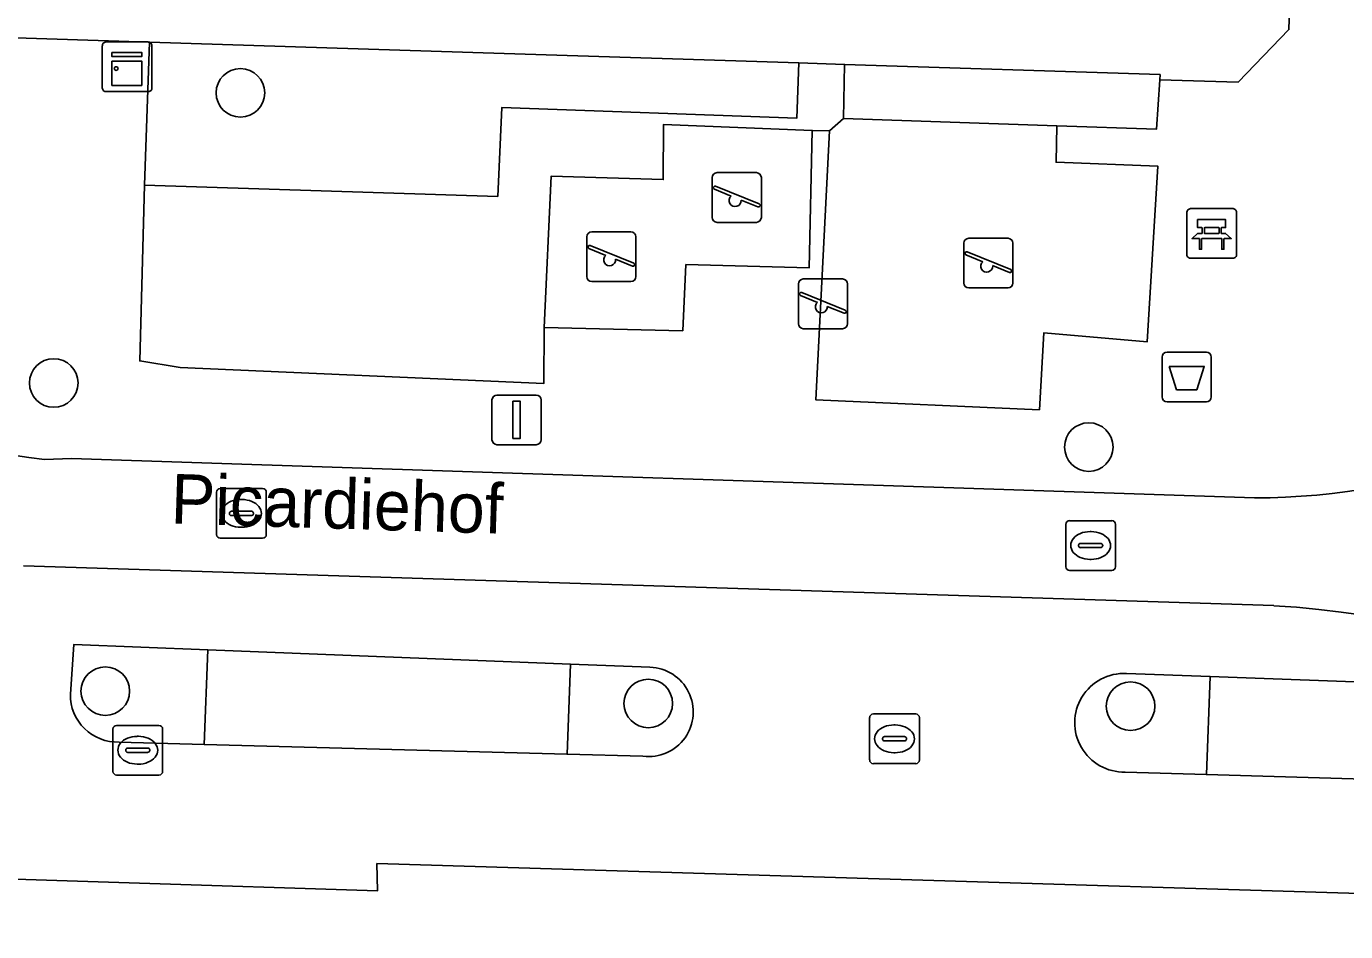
# Model space of a CAD drawing. Extents: x 158455 to 159797, y 387218 to 388672.
# Drawn here: x 159581.32 to 159607.86, y 387808.87 to 387827.08 of the extents above; entities that cross this region are included whole.
import ezdxf

# ---------------------------------------------------------------- set-up
doc = ezdxf.new("R2010")
doc.units = 0
for name, color, linetype in [('IMGEO_Afvalbak', 7, 'Continuous'), ('IMGEO_Bank', 7, 'Continuous'), ('IMGEO_Boom', 7, 'Continuous'), ('IMGEO_Erf', 7, 'Continuous'), ('IMGEO_Groenvoorziening', 7, 'Continuous'), ('IMGEO_Kast', 7, 'Continuous'), ('IMGEO_Kolk', 7, 'Continuous'), ('IMGEO_Lichtmast', 7, 'Continuous'), ('IMGEO_Muur', 7, 'Continuous'), ('IMGEO_Openbare_ruimte_label', 7, 'Continuous'), ('IMGEO_Rijbaan_lokaal_open', 7, 'Continuous'), ('IMGEO_Speelvoorziening', 7, 'Continuous'), ('IMGEO_Verkeerseiland_groen', 7, 'Continuous'), ('IMGEO_Verkeerseiland_open', 7, 'Continuous'), ('IMGEO_Voetpad_open', 7, 'Continuous')]:
    doc.layers.add(name, color=color, linetype=linetype)

msp = doc.modelspace()

# ---------------------------------------------------------------- linework, layer by layer
at = {"layer": 'IMGEO_Afvalbak'}
for p, q in [((159604.172, 387819.628), (159604.172, 387820.428)), ((159604.172, 387820.428), (159604.172, 387819.628)), ((159604.272, 387820.528), (159605.062, 387820.528)), ((159605.062, 387820.528), (159604.272, 387820.528)), ((159605.162, 387820.428), (159605.162, 387819.628)), ((159605.162, 387819.628), (159605.162, 387820.428)), ((159605.062, 387819.528), (159604.272, 387819.528)), ((159604.272, 387819.528), (159605.062, 387819.528))]:
    msp.add_line(p, q, dxfattribs=at)
msp.add_lwpolyline([(159604.315, 387820.242), (159605.019, 387820.242), (159604.87, 387819.772), (159604.464, 387819.772), (159604.315, 387820.242)], dxfattribs=at)
for centre, start, end in [((159604.272, 387820.428), 90, 180), ((159604.272, 387820.428), 90, 180), ((159605.062, 387820.428), 0, 90), ((159605.062, 387820.428), 360, 90), ((159604.272, 387819.628), 180, 270), ((159604.272, 387819.628), 180, 270), ((159605.062, 387819.628), 270, 0), ((159605.062, 387819.628), 270, 0)]:
    msp.add_arc(centre, 0.1, start, end, dxfattribs=at)
at = {"layer": 'IMGEO_Bank'}
for p, q in [((159604.745, 387823.416), (159605.586, 387823.416)), ((159605.586, 387823.416), (159604.745, 387823.416)), ((159604.67, 387822.491), (159604.67, 387823.332)), ((159604.67, 387823.332), (159604.67, 387822.491)), ((159605.67, 387823.341), (159605.67, 387822.5)), ((159605.67, 387822.5), (159605.67, 387823.341)), ((159605.367, 387822.814), (159604.974, 387822.814)), ((159604.979, 387822.922), (159604.979, 387823.028)), ((159605.023, 387823.028), (159605.023, 387822.922)), ((159605.311, 387823.034), (159605.029, 387823.034)), ((159605.029, 387822.916), (159605.311, 387822.916)), ((159605.317, 387822.922), (159605.317, 387823.028)), ((159605.361, 387823.028), (159605.361, 387822.922)), ((159605.595, 387822.416), (159604.754, 387822.416)), ((159604.754, 387822.416), (159605.595, 387822.416))]:
    msp.add_line(p, q, dxfattribs=at)
for points in [[(159604.973, 387823.034), (159604.887, 387823.034), (159604.887, 387823.195), (159605.45, 387823.195), (159605.45, 387823.034), (159605.367, 387823.034)], [(159604.917, 387822.814), (159604.775, 387822.814), (159604.887, 387822.916), (159604.973, 387822.916)], [(159605.367, 387822.916), (159605.45, 387822.916), (159605.562, 387822.814), (159605.423, 387822.814)], [(159604.967, 387822.807), (159604.967, 387822.6), (159604.924, 387822.6), (159604.924, 387822.807)], [(159605.417, 387822.807), (159605.417, 387822.6), (159605.373, 387822.6), (159605.373, 387822.807)]]:
    msp.add_lwpolyline(points, dxfattribs=at)
for centre, radius, start, end in [((159604.748, 387823.338), 0.0779, 92.4484, 184.2845), ((159604.748, 387823.338), 0.0779, 92.4484, 184.2845), ((159605.592, 387823.338), 0.0779, 2.4484, 94.2845), ((159605.592, 387823.338), 0.0779, 2.4484, 94.2845), ((159604.917, 387822.807), 0.00671, 2.8957, 87.1043), ((159604.974, 387822.807), 0.00671, 92.8957, 177.1043), ((159604.972, 387823.027), 0.00671, 2.8957, 87.1043), ((159604.972, 387822.923), 0.00671, 272.8957, 357.1043), ((159605.029, 387823.027), 0.00671, 92.8957, 177.1043), ((159605.029, 387822.923), 0.00671, 182.8957, 267.1043), ((159605.311, 387823.027), 0.00671, 2.8957, 87.1043), ((159605.311, 387822.923), 0.00671, 272.8957, 357.1043), ((159605.368, 387823.027), 0.00671, 92.8957, 177.1043), ((159605.368, 387822.923), 0.00671, 182.8957, 267.1043), ((159605.366, 387822.807), 0.00671, 2.8957, 87.1043), ((159605.423, 387822.807), 0.00671, 92.8957, 177.1043), ((159604.748, 387822.494), 0.0779, 182.4484, 274.2845), ((159604.748, 387822.494), 0.0779, 182.4484, 274.2845), ((159605.592, 387822.494), 0.0779, 272.4484, 4.2845), ((159605.592, 387822.494), 0.0779, 272.4484, 4.2845)]:
    msp.add_arc(centre, radius, start, end, dxfattribs=at)
at = {"layer": 'IMGEO_Boom'}
for centre in [(159585.626, 387825.746), (159581.869, 387819.907), (159602.697, 387818.617), (159582.906, 387813.705), (159593.832, 387813.457), (159603.537, 387813.403)]:
    msp.add_circle(centre, 0.489, dxfattribs=at)
at = {"layer": 'IMGEO_Erf'}
for points in [[(159583.83, 387861.409), (159582.962, 387858.562), (159578.813, 387844.948), (159575.928, 387835.48), (159575.264, 387833.302), (159575.299, 387832.706), (159577.8, 387826.962), (159583.797, 387826.768), (159590.934, 387826.539), (159596.863, 387826.348), (159597.782, 387826.318), (159604.132, 387826.114), (159604.128, 387826.007), (159605.701, 387825.959), (159606.725, 387827.02), (159606.782, 387828.946), (159620.763, 387828.664)], [(159608.588, 387808.586), (159608.588, 387809.616), (159588.372, 387810.234), (159588.382, 387809.684), (159578.384, 387810.008), (159578.434, 387810.628), (159568.275, 387810.962), (159565.303, 387801.615)]]:
    msp.add_lwpolyline(points, dxfattribs=at)
at = {"layer": 'IMGEO_Groenvoorziening'}
for points in [[(159583.696, 387823.886), (159590.805, 387823.661), (159590.885, 387825.449), (159596.824, 387825.237), (159596.863, 387826.348), (159590.934, 387826.539), (159583.797, 387826.768)], [(159602.056, 387825.081), (159604.059, 387825.014), (159604.128, 387826.007), (159604.132, 387826.114), (159597.782, 387826.318), (159597.763, 387825.228)]]:
    msp.add_lwpolyline(points, close=True, dxfattribs=at)
at = {"layer": 'IMGEO_Kast'}
for p, q in [((159582.846, 387825.845), (159582.846, 387826.686)), ((159582.846, 387826.686), (159582.846, 387825.845)), ((159582.921, 387826.77), (159583.762, 387826.77)), ((159583.762, 387826.77), (159582.921, 387826.77)), ((159583.846, 387826.695), (159583.846, 387825.854)), ((159583.846, 387825.854), (159583.846, 387826.695)), ((159583.771, 387825.77), (159582.93, 387825.77)), ((159582.93, 387825.77), (159583.771, 387825.77))]:
    msp.add_line(p, q, dxfattribs=at)
for points in [[(159583.041, 387826.56), (159583.641, 387826.56), (159583.641, 387826.475), (159583.041, 387826.475), (159583.041, 387826.56)], [(159583.041, 387826.385), (159583.641, 387826.385), (159583.641, 387825.896), (159583.041, 387825.896), (159583.041, 387826.385)]]:
    msp.add_lwpolyline(points, dxfattribs=at)
msp.add_circle((159583.125, 387826.234), 0.0377, dxfattribs=at)
for centre, start, end in [((159582.924, 387826.692), 92.4484, 184.2845), ((159582.924, 387826.692), 92.4484, 184.2845), ((159583.768, 387826.692), 2.4484, 94.2845), ((159583.768, 387826.692), 2.4484, 94.2845), ((159582.924, 387825.848), 182.4484, 274.2845), ((159582.924, 387825.848), 182.4484, 274.2845), ((159583.768, 387825.848), 272.4484, 4.2845), ((159583.768, 387825.848), 272.4484, 4.2845)]:
    msp.add_arc(centre, 0.0779, start, end, dxfattribs=at)
at = {"layer": 'IMGEO_Kolk'}
for p, q in [((159585.22, 387817.782), (159586.072, 387817.782)), ((159585.145, 387816.856), (159585.145, 387817.708)), ((159585.633, 387817.562), (159585.658, 387817.562)), ((159586.146, 387817.708), (159586.146, 387816.856)), ((159585.404, 387817.276), (159585.404, 387817.288)), ((159585.447, 387817.325), (159585.845, 387817.325)), ((159585.888, 387817.288), (159585.888, 387817.276)), ((159585.842, 387817.239), (159585.444, 387817.239)), ((159585.656, 387817.002), (159585.631, 387817.002)), ((159602.233, 387816.21), (159602.233, 387817.062)), ((159602.308, 387817.136), (159603.16, 387817.136)), ((159603.234, 387817.062), (159603.234, 387816.21)), ((159586.072, 387816.782), (159585.22, 387816.782)), ((159602.721, 387816.916), (159602.746, 387816.916)), ((159602.492, 387816.63), (159602.492, 387816.642)), ((159602.93, 387816.593), (159602.532, 387816.593)), ((159602.535, 387816.679), (159602.933, 387816.679)), ((159602.976, 387816.642), (159602.976, 387816.63)), ((159602.744, 387816.356), (159602.719, 387816.356)), ((159603.16, 387816.136), (159602.308, 387816.136)), ((159583.134, 387813.016), (159583.986, 387813.016)), ((159598.287, 387812.32), (159598.287, 387813.172)), ((159598.362, 387813.246), (159599.214, 387813.246)), ((159598.775, 387813.026), (159598.8, 387813.026)), ((159599.288, 387813.172), (159599.288, 387812.32)), ((159583.059, 387812.09), (159583.059, 387812.942)), ((159583.547, 387812.796), (159583.572, 387812.796)), ((159584.06, 387812.942), (159584.06, 387812.09)), ((159598.546, 387812.74), (159598.546, 387812.752)), ((159598.589, 387812.789), (159598.987, 387812.789)), ((159599.03, 387812.752), (159599.03, 387812.74)), ((159583.318, 387812.51), (159583.318, 387812.522)), ((159583.756, 387812.473), (159583.358, 387812.473)), ((159583.361, 387812.559), (159583.759, 387812.559)), ((159583.802, 387812.522), (159583.802, 387812.51)), ((159598.984, 387812.703), (159598.586, 387812.703)), ((159598.798, 387812.466), (159598.773, 387812.466)), ((159583.57, 387812.236), (159583.545, 387812.236)), ((159599.214, 387812.246), (159598.362, 387812.246)), ((159583.986, 387812.016), (159583.134, 387812.016))]:
    msp.add_line(p, q, dxfattribs=at)
for points in [[(159585.22, 387817.782), (159586.072, 387817.782)], [(159585.145, 387816.856), (159585.145, 387817.708)], [(159586.146, 387817.708), (159586.146, 387816.856)], [(159602.233, 387816.21), (159602.233, 387817.062)], [(159602.308, 387817.136), (159603.16, 387817.136)], [(159603.234, 387817.062), (159603.234, 387816.21)], [(159586.072, 387816.782), (159585.22, 387816.782)], [(159603.16, 387816.136), (159602.308, 387816.136)], [(159583.134, 387813.016), (159583.986, 387813.016)], [(159598.287, 387812.32), (159598.287, 387813.172)], [(159598.362, 387813.246), (159599.214, 387813.246)], [(159599.288, 387813.172), (159599.288, 387812.32)], [(159583.059, 387812.09), (159583.059, 387812.942)], [(159584.06, 387812.942), (159584.06, 387812.09)], [(159599.214, 387812.246), (159598.362, 387812.246)], [(159583.986, 387812.016), (159583.134, 387812.016)]]:
    msp.add_lwpolyline(points, dxfattribs=at)
for centre, radius, start, end in [((159585.222, 387817.706), 0.0765, 91.552, 178.448), ((159585.222, 387817.706), 0.0765, 91.552, 178.448), ((159586.07, 387817.706), 0.0765, 1.552, 88.448), ((159586.07, 387817.706), 0.0765, 1.552, 88.448), ((159585.444, 387817.285), 0.0403, 85.8775, 175.7526), ((159585.441, 387817.275), 0.0366, 178.938, 274.7102), ((159585.845, 387817.282), 0.043, 264.8664, 352.4533), ((159585.849, 387817.287), 0.0386, 1.7309, 96.639), ((159602.31, 387817.06), 0.0765, 91.552, 178.448), ((159602.31, 387817.06), 0.0765, 91.552, 178.448), ((159603.158, 387817.06), 0.0765, 1.552, 88.448), ((159603.158, 387817.06), 0.0765, 1.552, 88.448), ((159585.222, 387816.858), 0.0765, 181.552, 268.448), ((159585.222, 387816.858), 0.0765, 181.552, 268.448), ((159586.07, 387816.858), 0.0765, 271.552, 358.448), ((159586.07, 387816.858), 0.0765, 271.552, 358.448), ((159602.532, 387816.639), 0.0403, 85.8775, 175.7526), ((159602.529, 387816.629), 0.0366, 178.938, 274.7102), ((159602.933, 387816.636), 0.043, 264.8664, 352.4533), ((159602.937, 387816.641), 0.0386, 1.7309, 96.639), ((159602.31, 387816.212), 0.0765, 181.552, 268.448), ((159602.31, 387816.212), 0.0765, 181.552, 268.448), ((159603.158, 387816.212), 0.0765, 271.552, 358.448), ((159603.158, 387816.212), 0.0765, 271.552, 358.448), ((159583.136, 387812.94), 0.0765, 91.552, 178.448), ((159583.136, 387812.94), 0.0765, 91.552, 178.448), ((159583.984, 387812.94), 0.0765, 1.552, 88.448), ((159583.984, 387812.94), 0.0765, 1.552, 88.448), ((159598.364, 387813.17), 0.0765, 91.552, 178.448), ((159598.364, 387813.17), 0.0765, 91.552, 178.448), ((159599.212, 387813.17), 0.0765, 1.552, 88.448), ((159599.212, 387813.17), 0.0765, 1.552, 88.448), ((159598.586, 387812.749), 0.0403, 85.8775, 175.7526), ((159598.583, 387812.739), 0.0366, 178.938, 274.7102), ((159598.987, 387812.746), 0.043, 264.8664, 352.4533), ((159598.991, 387812.751), 0.0386, 1.7309, 96.639), ((159583.358, 387812.519), 0.0403, 85.8775, 175.7526), ((159583.355, 387812.509), 0.0366, 178.938, 274.7102), ((159583.759, 387812.516), 0.043, 264.8664, 352.4533), ((159583.763, 387812.521), 0.0386, 1.7309, 96.639), ((159598.364, 387812.322), 0.0765, 181.552, 268.448), ((159598.364, 387812.322), 0.0765, 181.552, 268.448), ((159599.212, 387812.322), 0.0765, 271.552, 358.448), ((159599.212, 387812.322), 0.0765, 271.552, 358.448), ((159583.136, 387812.092), 0.0765, 181.552, 268.448), ((159583.136, 387812.092), 0.0765, 181.552, 268.448), ((159583.984, 387812.092), 0.0765, 271.552, 358.448), ((159583.984, 387812.092), 0.0765, 271.552, 358.448)]:
    msp.add_arc(centre, radius, start, end, dxfattribs=at)
for centre, major_axis, ratio, start_param, end_param in [((159585.632, 387817.282), (-0.387, 0.002), 0.722429, 4.712389, 7.853982), ((159585.657, 387817.282), (-0.39, 0.002), 0.717154, 1.570796, 4.712389), ((159602.72, 387816.636), (-0.387, 0.002), 0.722429, 4.712389, 7.853982), ((159602.745, 387816.636), (-0.39, 0.002), 0.717154, 1.570796, 4.712389), ((159598.774, 387812.746), (-0.387, 0.002), 0.722429, 4.712389, 7.853982), ((159598.799, 387812.746), (-0.39, 0.002), 0.717154, 1.570796, 4.712389), ((159583.546, 387812.516), (-0.387, 0.002), 0.722429, 4.712389, 7.853982), ((159583.571, 387812.516), (-0.39, 0.002), 0.717154, 1.570796, 4.712389)]:
    msp.add_ellipse(centre, major_axis=major_axis, ratio=ratio, start_param=start_param, end_param=end_param, dxfattribs=at)
at = {"layer": 'IMGEO_Lichtmast'}
for p, q in [((159590.787, 387819.665), (159591.577, 387819.665)), ((159591.577, 387819.665), (159590.787, 387819.665)), ((159590.687, 387818.765), (159590.687, 387819.565)), ((159590.687, 387819.565), (159590.687, 387818.765)), ((159591.677, 387819.565), (159591.677, 387818.765)), ((159591.677, 387818.765), (159591.677, 387819.565)), ((159591.577, 387818.665), (159590.787, 387818.665)), ((159590.787, 387818.665), (159591.577, 387818.665))]:
    msp.add_line(p, q, dxfattribs=at)
msp.add_lwpolyline([(159591.107, 387819.54), (159591.257, 387819.54), (159591.257, 387818.79), (159591.107, 387818.79), (159591.107, 387819.54)], dxfattribs=at)
for centre, start, end in [((159590.787, 387819.565), 90, 180), ((159590.787, 387819.565), 90, 180), ((159591.577, 387819.565), 0, 90), ((159591.577, 387819.565), 360, 90), ((159590.787, 387818.765), 180, 270), ((159590.787, 387818.765), 180, 270), ((159591.577, 387818.765), 270, 0), ((159591.577, 387818.765), 270, 0)]:
    msp.add_arc(centre, 0.1, start, end, dxfattribs=at)
at = {"layer": 'IMGEO_Muur'}
for points in [[(159606.782, 387828.946), (159606.725, 387827.02), (159605.701, 387825.959), (159604.128, 387826.007)], [(159596.863, 387826.348), (159590.934, 387826.539)], [(159604.128, 387826.007), (159604.132, 387826.114), (159597.782, 387826.318)]]:
    msp.add_lwpolyline(points, dxfattribs=at)
at = {"layer": 'IMGEO_Rijbaan_lokaal_open'}
for points in [[(159606.029, 387817.596), (159582.227, 387818.385), (159581.68, 387818.365)], [(159581.257, 387816.23), (159606.422, 387815.426)]]:
    msp.add_lwpolyline(points, dxfattribs=at)
for centre, radius, start, end in [((159582.682, 387827.604), 9.293, 202.704, 263.8109), ((159606.066, 387831.039), 13.443, 269.8415, 312.3374), ((159605.286, 387796.261), 19.198, 43.6871, 86.6088)]:
    msp.add_arc(centre, radius, start, end, dxfattribs=at)
at = {"layer": 'IMGEO_Speelvoorziening'}
for p, q in [((159595.118, 387823.24), (159595.118, 387824.04)), ((159595.118, 387824.04), (159595.118, 387823.24)), ((159595.218, 387824.14), (159596.008, 387824.14)), ((159596.008, 387824.14), (159595.218, 387824.14)), ((159596.108, 387824.04), (159596.108, 387823.24)), ((159596.108, 387823.24), (159596.108, 387824.04)), ((159595.501, 387823.668), (159595.162, 387823.805)), ((159595.187, 387823.865), (159596.063, 387823.512)), ((159596.039, 387823.452), (159595.699, 387823.589)), ((159596.008, 387823.14), (159595.218, 387823.14)), ((159595.218, 387823.14), (159596.008, 387823.14)), ((159592.594, 387822.047), (159592.594, 387822.847)), ((159592.594, 387822.847), (159592.594, 387822.047)), ((159592.694, 387822.947), (159593.484, 387822.947)), ((159593.484, 387822.947), (159592.694, 387822.947)), ((159593.584, 387822.847), (159593.584, 387822.047)), ((159593.584, 387822.047), (159593.584, 387822.847)), ((159600.281, 387822.819), (159601.071, 387822.819)), ((159601.071, 387822.819), (159600.281, 387822.819)), ((159592.977, 387822.475), (159592.638, 387822.612)), ((159592.663, 387822.672), (159593.539, 387822.319)), ((159600.181, 387821.919), (159600.181, 387822.719)), ((159600.181, 387822.719), (159600.181, 387821.919)), ((159601.171, 387822.719), (159601.171, 387821.919)), ((159601.171, 387821.919), (159601.171, 387822.719)), ((159593.515, 387822.259), (159593.175, 387822.396)), ((159600.564, 387822.347), (159600.225, 387822.484)), ((159600.25, 387822.544), (159601.126, 387822.191)), ((159601.102, 387822.131), (159600.762, 387822.268)), ((159593.484, 387821.947), (159592.694, 387821.947)), ((159592.694, 387821.947), (159593.484, 387821.947)), ((159596.852, 387821.1), (159596.852, 387821.9)), ((159596.852, 387821.9), (159596.852, 387821.1)), ((159596.952, 387822), (159597.742, 387822)), ((159597.742, 387822), (159596.952, 387822)), ((159597.842, 387821.9), (159597.842, 387821.1)), ((159597.842, 387821.1), (159597.842, 387821.9)), ((159601.071, 387821.819), (159600.281, 387821.819)), ((159600.281, 387821.819), (159601.071, 387821.819)), ((159597.235, 387821.528), (159596.896, 387821.665)), ((159596.921, 387821.725), (159597.797, 387821.372)), ((159597.773, 387821.312), (159597.433, 387821.449)), ((159597.742, 387821), (159596.952, 387821)), ((159596.952, 387821), (159597.742, 387821))]:
    msp.add_line(p, q, dxfattribs=at)
for centre, radius, start, end in [((159595.218, 387824.04), 0.1, 90, 180), ((159595.218, 387824.04), 0.1, 90, 180), ((159596.008, 387824.04), 0.1, 0, 90), ((159596.008, 387824.04), 0.1, 360, 90), ((159595.175, 387823.835), 0.0327, 68.078, 248.078), ((159595.58, 387823.578), 0.12, 130.9928, 5.1632), ((159596.051, 387823.482), 0.0327, 248.078, 68.078), ((159595.218, 387823.24), 0.1, 180, 270), ((159595.218, 387823.24), 0.1, 180, 270), ((159596.008, 387823.24), 0.1, 270, 0), ((159596.008, 387823.24), 0.1, 270, 0), ((159592.694, 387822.847), 0.1, 90, 180), ((159592.694, 387822.847), 0.1, 90, 180), ((159593.484, 387822.847), 0.1, 0, 90), ((159593.484, 387822.847), 0.1, 360, 90), ((159600.281, 387822.719), 0.1, 90, 180), ((159600.281, 387822.719), 0.1, 90, 180), ((159601.071, 387822.719), 0.1, 0, 90), ((159601.071, 387822.719), 0.1, 360, 90), ((159592.651, 387822.642), 0.0327, 68.078, 248.078), ((159593.056, 387822.385), 0.12, 130.9928, 5.1632), ((159593.527, 387822.289), 0.0327, 248.078, 68.078), ((159600.238, 387822.514), 0.0327, 68.078, 248.078), ((159600.643, 387822.257), 0.12, 130.9928, 5.1632), ((159592.694, 387822.047), 0.1, 180, 270), ((159592.694, 387822.047), 0.1, 180, 270), ((159593.484, 387822.047), 0.1, 270, 0), ((159593.484, 387822.047), 0.1, 270, 0), ((159601.114, 387822.161), 0.0327, 248.078, 68.078), ((159596.952, 387821.9), 0.1, 90, 180), ((159596.952, 387821.9), 0.1, 90, 180), ((159597.742, 387821.9), 0.1, 0, 90), ((159597.742, 387821.9), 0.1, 360, 90), ((159600.281, 387821.919), 0.1, 180, 270), ((159600.281, 387821.919), 0.1, 180, 270), ((159601.071, 387821.919), 0.1, 270, 0), ((159601.071, 387821.919), 0.1, 270, 0), ((159596.909, 387821.695), 0.0327, 68.078, 248.078), ((159597.314, 387821.438), 0.12, 130.9928, 5.1632), ((159597.785, 387821.342), 0.0327, 248.078, 68.078), ((159596.952, 387821.1), 0.1, 180, 270), ((159596.952, 387821.1), 0.1, 180, 270), ((159597.742, 387821.1), 0.1, 270, 0), ((159597.742, 387821.1), 0.1, 270, 0)]:
    msp.add_arc(centre, radius, start, end, dxfattribs=at)
at = {"layer": 'IMGEO_Verkeerseiland_groen'}
for points in [[(159584.968, 387814.536), (159582.27, 387814.643), (159582.203, 387813.643)], [(159583.185, 387812.68), (159584.893, 387812.634), (159584.968, 387814.536)], [(159593.867, 387814.185), (159592.268, 387814.248), (159592.197, 387812.436), (159593.726, 387812.395)], [(159605.137, 387814), (159603.454, 387814.061)], [(159603.43, 387812.076), (159605.065, 387812.027), (159605.137, 387814)]]:
    msp.add_lwpolyline(points, dxfattribs=at)
for centre, radius, start, end in [((159593.839, 387813.287), 0.899, 262.761, 88.2311), ((159603.407, 387813.069), 0.993, 87.2982, 271.3164), ((159583.153, 387813.63), 0.95, 179.1924, 271.927)]:
    msp.add_arc(centre, radius, start, end, dxfattribs=at)
at = {"layer": 'IMGEO_Verkeerseiland_open'}
msp.add_lwpolyline([(159592.268, 387814.248), (159584.968, 387814.536), (159584.893, 387812.634), (159592.197, 387812.436)], close=True, dxfattribs=at)
msp.add_lwpolyline([(159608.948, 387813.861), (159605.137, 387814), (159605.065, 387812.027), (159608.473, 387811.924)], dxfattribs=at)
at = {"layer": 'IMGEO_Voetpad_open'}
for points in [[(159597.479, 387824.981), (159597.131, 387824.99), (159597.068, 387822.224), (159594.589, 387822.291), (159594.526, 387820.959), (159591.737, 387821.023), (159591.731, 387819.897), (159584.411, 387820.217), (159583.6, 387820.352), (159583.696, 387823.886), (159583.797, 387826.768), (159577.8, 387826.962), (159575.299, 387832.706), (159575.264, 387833.302), (159573.306, 387825.826), (159574.109, 387824.017)], [(159621.355, 387826.758), (159620.893, 387828.704), (159620.763, 387828.664), (159606.782, 387828.946), (159606.725, 387827.02), (159605.701, 387825.959), (159604.128, 387826.007), (159604.059, 387825.014), (159602.056, 387825.081), (159602.039, 387824.35), (159604.088, 387824.268), (159603.869, 387820.732), (159601.792, 387820.919), (159601.703, 387819.367), (159597.206, 387819.566), (159597.479, 387824.981)], [(159581.68, 387818.365), (159582.227, 387818.385), (159606.029, 387817.596)], [(159606.422, 387815.426), (159581.257, 387816.23)], [(159582.203, 387813.643), (159582.27, 387814.643), (159584.968, 387814.536), (159592.268, 387814.248), (159593.867, 387814.185)], [(159569.002, 387814.107), (159568.275, 387810.962), (159578.434, 387810.628), (159578.384, 387810.008), (159588.382, 387809.684), (159588.372, 387810.234), (159608.588, 387809.616), (159608.588, 387808.586), (159617.108, 387808.262), (159619.169, 387809.522)], [(159603.454, 387814.061), (159605.137, 387814), (159608.948, 387813.861)], [(159584.893, 387812.634), (159583.185, 387812.68)], [(159593.726, 387812.395), (159592.197, 387812.436), (159584.893, 387812.634)], [(159608.473, 387811.924), (159605.065, 387812.027), (159603.43, 387812.076)]]:
    msp.add_lwpolyline(points, dxfattribs=at)
for points in [[(159597.131, 387824.99), (159597.479, 387824.981), (159597.763, 387825.228), (159597.782, 387826.318), (159596.863, 387826.348), (159596.824, 387825.237), (159590.885, 387825.449), (159590.805, 387823.661), (159583.696, 387823.886), (159583.6, 387820.352), (159584.411, 387820.217), (159591.731, 387819.897), (159591.737, 387821.023), (159591.875, 387824.067), (159594.132, 387824.001), (159594.137, 387825.106)], [(159604.088, 387824.268), (159602.039, 387824.35), (159602.056, 387825.081), (159597.763, 387825.228), (159597.479, 387824.981), (159597.206, 387819.566), (159601.703, 387819.367), (159601.792, 387820.919), (159603.869, 387820.732)], [(159594.589, 387822.291), (159597.068, 387822.224), (159597.131, 387824.99), (159594.137, 387825.106), (159594.132, 387824.001), (159591.875, 387824.067), (159591.737, 387821.023), (159594.526, 387820.959)]]:
    msp.add_lwpolyline(points, close=True, dxfattribs=at)
for centre, radius, start, end in [((159582.682, 387827.604), 9.293, 202.704, 263.8109), ((159606.066, 387831.039), 13.443, 269.8415, 312.3374), ((159605.286, 387796.261), 19.198, 43.6871, 86.6088), ((159593.839, 387813.287), 0.899, 262.761, 88.2311), ((159603.407, 387813.069), 0.993, 87.2982, 271.3164), ((159583.153, 387813.63), 0.95, 179.1924, 271.927)]:
    msp.add_arc(centre, radius, start, end, dxfattribs=at)

# ---------------------------------------------------------------- texts
at = {"layer": 'IMGEO_Openbare_ruimte_label'}
msp.add_text('Picardiehof', height=1, rotation=358.2244, dxfattribs=at).set_placement((159584.213, 387817.08))

doc.saveas('drawing.dxf')
